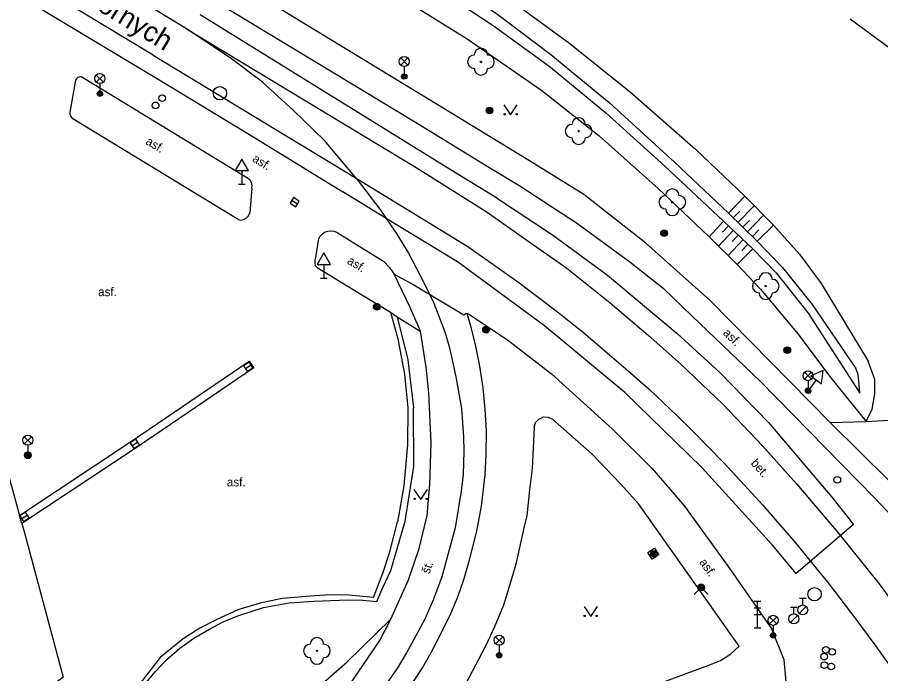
# Model space of a CAD drawing. Extents: x -598341 to -594502, y -1162301 to -1161406.
# Drawn here: x -597505.5 to -597440.9, y -1161703.4 to -1161654.3 of the extents above; entities that cross this region are included whole.
import ezdxf

# ---------------------------------------------------------------- set-up
doc = ezdxf.new("R2010")
doc.units = 0
for name, color, linetype in [('Vrstva 10', 7, 'Continuous'), ('Vrstva 11', 7, 'Continuous'), ('Vrstva 13', 7, 'Continuous'), ('Vrstva 14', 7, 'Continuous'), ('Vrstva 15', 7, 'Continuous'), ('Vrstva 22', 7, 'Continuous'), ('Vrstva 25', 7, 'Continuous'), ('Vrstva 27', 7, 'Continuous'), ('Vrstva 28', 7, 'Continuous'), ('Vrstva 31', 7, 'Continuous'), ('Vrstva 33', 7, 'Continuous'), ('Vrstva 34', 7, 'Continuous'), ('Vrstva 36', 7, 'Continuous'), ('Vrstva 40', 7, 'Continuous'), ('Vrstva 49', 7, 'Continuous'), ('Vrstva 9', 7, 'Continuous')]:
    doc.layers.add(name, color=color, linetype=linetype)

msp = doc.modelspace()

# ---------------------------------------------------------------- linework, layer by layer
at = {"layer": 'Vrstva 10'}
for p, q in [((-597501.51, -1161661.37), (-597501.08, -1161658.97)), ((-597500.65, -1161658.71), (-597488.18, -1161666.33)), ((-597488.94, -1161669.4), (-597501.31, -1161661.86)), ((-597475.81, -1161662.04), (-597470.18, -1161665.48)), ((-597470.18, -1161665.48), (-597467.86, -1161666.88)), ((-597467.86, -1161666.88), (-597463.64, -1161669.64)), ((-597487.91, -1161667.04), (-597488.08, -1161668.9)), ((-597463.64, -1161669.64), (-597459.65, -1161672.55)), ((-597483.14, -1161672.23), (-597482.91, -1161670.81)), ((-597471.72, -1161676.45), (-597468.69, -1161678.48)), ((-597454.99, -1161676.63), (-597449.9, -1161681.49)), ((-597468.69, -1161678.48), (-597465.5, -1161680.94)), ((-597465.5, -1161680.94), (-597460.97, -1161685.07)), ((-597449.9, -1161681.49), (-597441.35, -1161690.23)), ((-597460.97, -1161685.07), (-597457.97, -1161688.02)), ((-597457.97, -1161688.02), (-597455.55, -1161690.85)), ((-597455.55, -1161690.85), (-597452.28, -1161695.37)), ((-597452.28, -1161695.37), (-597449.01, -1161700.05))]:
    msp.add_line(p, q, dxfattribs=at)
for points in [[(-597530.95, -1161628.51), (-597513.94, -1161638.99), (-597475.81, -1161662.04)], [(-597501.08, -1161658.97), (-597501.05, -1161658.88), (-597500.99, -1161658.8), (-597500.92, -1161658.75), (-597500.82, -1161658.71), (-597500.74, -1161658.7), (-597500.65, -1161658.71)], [(-597501.31, -1161661.86), (-597501.4, -1161661.76), (-597501.47, -1161661.64), (-597501.51, -1161661.53), (-597501.51, -1161661.37)], [(-597487.91, -1161667.04), (-597487.89, -1161666.84), (-597487.95, -1161666.62), (-597488.04, -1161666.46), (-597488.18, -1161666.33)], [(-597488.94, -1161669.4), (-597488.75, -1161669.44), (-597488.54, -1161669.4), (-597488.34, -1161669.3), (-597488.17, -1161669.12), (-597488.08, -1161668.9)], [(-597482.91, -1161670.81), (-597482.8, -1161670.63), (-597482.66, -1161670.48), (-597482.49, -1161670.35), (-597482.24, -1161670.26), (-597482.02, -1161670.23), (-597481.76, -1161670.27), (-597481.54, -1161670.37)], [(-597481.54, -1161670.37), (-597478.97, -1161671.97)], [(-597478.97, -1161671.97), (-597478.08, -1161672.52), (-597477.63, -1161672.99), (-597477.27, -1161673.48)], [(-597483.04, -1161672.99), (-597483.15, -1161672.85), (-597483.19, -1161672.67), (-597483.18, -1161672.45), (-597483.14, -1161672.23)], [(-597459.65, -1161672.55), (-597457.14, -1161674.54), (-597454.99, -1161676.63)], [(-597483.04, -1161672.99), (-597480.34, -1161674.64)], [(-597477.27, -1161673.48), (-597475.79, -1161674.28), (-597472.06, -1161676.52), (-597471.98, -1161676.47), (-597471.9, -1161676.44), (-597471.84, -1161676.43), (-597471.82, -1161676.43)], [(-597480.34, -1161674.64), (-597477.54, -1161676.34)], [(-597477.54, -1161676.34), (-597477, -1161678.32), (-597476.5, -1161680.97), (-597476.25, -1161683.5), (-597476.28, -1161686.25), (-597476.55, -1161689.34), (-597477.03, -1161692.02)], [(-597471.82, -1161676.43), (-597471.78, -1161676.43), (-597471.72, -1161676.45)], [(-597508.88, -1161694.51), (-597512.42, -1161681.68), (-597508.92, -1161678.41), (-597505.3, -1161691.54)], [(-597441.35, -1161690.23), (-597438.49, -1161693.23), (-597433.86, -1161697.55)], [(-597505.13, -1161692.15), (-597504.94, -1161692.85), (-597502.03, -1161703.64), (-597505.68, -1161706.48), (-597508.88, -1161694.51)], [(-597478.82, -1161697.69), (-597478.12, -1161695.87), (-597477.6, -1161694.28), (-597477.03, -1161692.02)], [(-597478.82, -1161697.69), (-597480.66, -1161697.51), (-597482.03, -1161697.49), (-597483.24, -1161697.56), (-597485.65, -1161697.75), (-597487.31, -1161698.11), (-597488.96, -1161698.62), (-597490.54, -1161699.33), (-597491.82, -1161699.99), (-597493.05, -1161700.78), (-597494.78, -1161702.18), (-597495.9, -1161703.62), (-597496.87, -1161704.88), (-597497.66, -1161706.64), (-597498.16, -1161708.54), (-597498.36, -1161710.23), (-597498.27, -1161712.42)], [(-597453.58, -1161712.81), (-597452.12, -1161712.03), (-597450.67, -1161710.91), (-597449.6, -1161709.61), (-597448.74, -1161708.13), (-597448.1, -1161706.33), (-597447.88, -1161704.81), (-597448.09, -1161702.35), (-597449.01, -1161700.05)]]:
    msp.add_lwpolyline(points, dxfattribs=at)
at = {"layer": 'Vrstva 11'}
for p, q in [((-597473.01, -1161665.71), (-597491.79, -1161654.07)), ((-597466.83, -1161665.21), (-597474.05, -1161660.78)), ((-597469.55, -1161667.83), (-597473.01, -1161665.71)), ((-597463.08, -1161667.52), (-597466.83, -1161665.21)), ((-597477.66, -1161669.44), (-597481.12, -1161667.32)), ((-597458.45, -1161671.16), (-597463.08, -1161667.52)), ((-597472.54, -1161672.57), (-597477.66, -1161669.44)), ((-597444.66, -1161684.59), (-597453.6, -1161675.48)), ((-597466.81, -1161684.96), (-597466.95, -1161688.02)), ((-597440.21, -1161688.98), (-597444.66, -1161684.59)), ((-597458.96, -1161690.7), (-597460.33, -1161689.18)), ((-597451.45, -1161701.34), (-597458.96, -1161690.7)), ((-597458.3, -1161694.32), (-597457.8, -1161694)), ((-597457.8, -1161694), (-597457.48, -1161694.5)), ((-597457.98, -1161694.82), (-597458.3, -1161694.32)), ((-597457.48, -1161694.5), (-597457.98, -1161694.82))]:
    msp.add_line(p, q, dxfattribs=at)
for points in [[(-597513.84, -1161647.53), (-597495.43, -1161658.59)], [(-597474.05, -1161660.78), (-597489.14, -1161651.59)], [(-597495.43, -1161658.59), (-597494.1, -1161659.39), (-597488.23, -1161662.95), (-597481.12, -1161667.32)], [(-597469.55, -1161667.83), (-597465.42, -1161670.53), (-597461.31, -1161673.57), (-597456.09, -1161677.93), (-597452.91, -1161680.85), (-597449.27, -1161684.59), (-597444.54, -1161690.18)], [(-597453.6, -1161675.48), (-597456.15, -1161673.22), (-597458.45, -1161671.16)], [(-597448.98, -1161693.76), (-597454.26, -1161687.95), (-597460.02, -1161682.34), (-597466.03, -1161677.35), (-597472.54, -1161672.57)], [(-597475.3, -1161677.74), (-597476.07, -1161675.99), (-597477.27, -1161673.48)], [(-597477.54, -1161676.34), (-597477.04, -1161676.68)], [(-597477.04, -1161676.68), (-597475.33, -1161677.75), (-597475.3, -1161677.74)], [(-597476.09, -1161704.41), (-597475.16, -1161702.96), (-597474.5, -1161701.8), (-597473.67, -1161700.21), (-597473.04, -1161698.88), (-597472.52, -1161697.63), (-597472.04, -1161696.27), (-597471.65, -1161694.96), (-597471.08, -1161692.72), (-597470.74, -1161690.86), (-597470.47, -1161688.5), (-597470.38, -1161686.98), (-597470.37, -1161685.2), (-597470.46, -1161683.59), (-597470.61, -1161682), (-597470.86, -1161680.36), (-597471.17, -1161678.87), (-597471.49, -1161677.54), (-597471.82, -1161676.43)], [(-597477.53, -1161699.3), (-597476.19, -1161696.37), (-597475.41, -1161694.03), (-597474.81, -1161691.55), (-597474.61, -1161689.24), (-597474.51, -1161686.12), (-597474.69, -1161682.36), (-597474.88, -1161680.44), (-597475.3, -1161677.74)], [(-597505.3, -1161691.54), (-597496.85, -1161685.94), (-597488.12, -1161680), (-597487.78, -1161680.5), (-597496.51, -1161686.44), (-597505.13, -1161692.15)], [(-597441.95, -1161684.52), (-597430.36, -1161683.83), (-597423.81, -1161683.45)], [(-597466.81, -1161684.96), (-597466.7, -1161684.59), (-597466.46, -1161684.33), (-597466.1, -1161684.17), (-597465.74, -1161684.19), (-597465.44, -1161684.33)], [(-597460.33, -1161689.18), (-597462.46, -1161686.97), (-597465.44, -1161684.33)], [(-597444.66, -1161684.59), (-597441.95, -1161684.52)], [(-597466.95, -1161688.02), (-597467.14, -1161689.62), (-597467.35, -1161691.57), (-597467.54, -1161692.36), (-597468.18, -1161695.19), (-597468.7, -1161696.96), (-597469.09, -1161698.26), (-597469.77, -1161699.89), (-597470.44, -1161701.34)], [(-597444.54, -1161690.18), (-597442.9, -1161692.21), (-597447.21, -1161695.88), (-597448.98, -1161693.76)], [(-597505.13, -1161692.15), (-597505.3, -1161691.54)], [(-597497.84, -1161712.6), (-597494.97, -1161712.08), (-597492.21, -1161711.15), (-597487.16, -1161707.74), (-597484.78, -1161705.92), (-597483.4, -1161704.79), (-597480.79, -1161702.51), (-597477.53, -1161699.3)], [(-597475.49, -1161710.45), (-597465.21, -1161707), (-597453.74, -1161702.74), (-597452.87, -1161702.39), (-597452.09, -1161701.91), (-597451.45, -1161701.34)], [(-597470.44, -1161701.34), (-597472.44, -1161705.12), (-597475.15, -1161708.93)]]:
    msp.add_lwpolyline(points, dxfattribs=at)
at = {"layer": 'Vrstva 13'}
for p, q in [((-597495.31, -1161657.08), (-597525.62, -1161638.79)), ((-597492.81, -1161655.11), (-597475.63, -1161665.5)), ((-597495.31, -1161657.08), (-597480.12, -1161666.29)), ((-597475.63, -1161665.5), (-597470.38, -1161668.8)), ((-597480.12, -1161666.29), (-597471.76, -1161671.41))]:
    msp.add_line(p, q, dxfattribs=at)
for points in [[(-597492.81, -1161655.11), (-597508.89, -1161645.34), (-597524.08, -1161636.17)], [(-597480.12, -1161666.29), (-597482.49, -1161663.49), (-597484.8, -1161661.24), (-597487.12, -1161659.12), (-597489.54, -1161657.3), (-597492.81, -1161655.11)], [(-597480.12, -1161666.29), (-597478.28, -1161668.73), (-597477.08, -1161670.48), (-597476.19, -1161671.92), (-597475.03, -1161674.15), (-597474.31, -1161675.66), (-597473.49, -1161677.81), (-597473.17, -1161678.91), (-597472.88, -1161680.13), (-597472.64, -1161681.3), (-597472.24, -1161683.54), (-597472.15, -1161684.59), (-597472.09, -1161685.65), (-597472.07, -1161686.74), (-597472.12, -1161688.49), (-597472.25, -1161689.73), (-597472.71, -1161692.46), (-597473.71, -1161696.14), (-597474.33, -1161697.81), (-597474.99, -1161699.3), (-597475.97, -1161701.16), (-597476.36, -1161701.84), (-597477.03, -1161702.96), (-597478.09, -1161704.51)], [(-597470.38, -1161668.8), (-597467.36, -1161670.94), (-597464.35, -1161673.04), (-597461.12, -1161675.62), (-597458.26, -1161678.06), (-597455.83, -1161680.23), (-597452.69, -1161683.22), (-597449.69, -1161686.37), (-597447.17, -1161689.18), (-597444.05, -1161692.84), (-597441, -1161696.66), (-597438.41, -1161700.18), (-597435.66, -1161704.08), (-597430.7, -1161711.73), (-597427.13, -1161717.6), (-597424.11, -1161722.82), (-597422.33, -1161726)], [(-597471.76, -1161671.41), (-597467.95, -1161674.11), (-597465.05, -1161676.31), (-597463.12, -1161677.86), (-597461.16, -1161679.52), (-597459.94, -1161680.56), (-597458.2, -1161682.1), (-597456.09, -1161684.09), (-597454.97, -1161685.19), (-597452.6, -1161687.6), (-597451.07, -1161689.27), (-597449.7, -1161690.77), (-597448.44, -1161692.23), (-597447.34, -1161693.47), (-597445.94, -1161695.19), (-597444.74, -1161696.68), (-597442.73, -1161699.31), (-597441.4, -1161701.14), (-597440.12, -1161702.89)]]:
    msp.add_lwpolyline(points, dxfattribs=at)
at = {"layer": 'Vrstva 14'}
for points in [[(-597492.51, -1161640.42), (-597486.71, -1161643.03), (-597483.98, -1161644.27), (-597479, -1161646.52), (-597476.24, -1161647.95), (-597473.09, -1161649.85), (-597469.02, -1161652.63), (-597464.13, -1161656.21), (-597459.58, -1161659.85), (-597454.73, -1161664.14), (-597451.05, -1161667.64), (-597448.9, -1161669.81), (-597446.95, -1161672), (-597445.32, -1161674.18), (-597441.8, -1161679.99)], [(-597495.37, -1161641.95), (-597488.05, -1161646.13), (-597485.44, -1161647.62), (-597479.71, -1161650.92), (-597471.82, -1161655.87), (-597466.22, -1161659.73), (-597461.93, -1161663.14), (-597457.51, -1161667.08), (-597453.71, -1161670.69), (-597451.62, -1161672.76), (-597449.86, -1161674.6), (-597447.04, -1161677.98), (-597444.7, -1161681.12), (-597441.95, -1161684.52)], [(-597492.24, -1161642.16), (-597487.33, -1161644.4), (-597484.6, -1161645.64), (-597478.07, -1161648.68), (-597474.22, -1161650.88), (-597469.52, -1161654.06), (-597465.56, -1161657.04), (-597461.2, -1161660.64), (-597456.29, -1161665.09), (-597452.27, -1161668.92), (-597450.12, -1161671.01), (-597448.23, -1161672.99), (-597446.01, -1161675.76), (-597442.74, -1161680.55)], [(-597492.62, -1161642.63), (-597487.54, -1161645.08), (-597484.84, -1161646.39), (-597478.57, -1161649.47), (-597474.07, -1161652.07), (-597469.79, -1161654.91), (-597465.58, -1161658), (-597461.43, -1161661.41), (-597457.03, -1161665.39), (-597452.63, -1161669.53), (-597450.45, -1161671.59), (-597448.7, -1161673.39), (-597446.31, -1161676.4), (-597442.43, -1161682.4)], [(-597443.15, -1161654.38), (-597439.28, -1161657.25)], [(-597442.43, -1161682.4), (-597442.5, -1161681.52), (-597442.57, -1161681), (-597442.74, -1161680.55)], [(-597441.95, -1161684.52), (-597441.5, -1161683.59), (-597441.31, -1161682.45), (-597441.31, -1161681.38), (-597441.8, -1161679.99)], [(-597495.75, -1161714.66), (-597492.66, -1161713.48), (-597490.27, -1161712.29), (-597487.28, -1161710.44), (-597484.88, -1161708.56), (-597482.97, -1161706.82), (-597480.42, -1161703.94), (-597478.34, -1161700.91), (-597477.53, -1161699.3)]]:
    msp.add_lwpolyline(points, dxfattribs=at)
at = {"layer": 'Vrstva 15'}
for p, q in [((-597452.27, -1161668.92), (-597451.05, -1161667.64)), ((-597451.91, -1161669.27), (-597451.42, -1161668.76)), ((-597451.55, -1161669.61), (-597450.34, -1161668.36)), ((-597453.71, -1161670.69), (-597452.63, -1161669.53)), ((-597451.19, -1161669.96), (-597450.7, -1161669.46)), ((-597450.83, -1161670.31), (-597449.63, -1161669.07)), ((-597453, -1161671.38), (-597451.9, -1161670.21)), ((-597452.7, -1161670.34), (-597452.27, -1161669.87)), ((-597450.47, -1161670.66), (-597449.99, -1161670.16)), ((-597450.12, -1161671.01), (-597448.9, -1161669.81)), ((-597452.29, -1161672.09), (-597451.17, -1161670.9)), ((-597451.98, -1161671.03), (-597451.54, -1161670.56)), ((-597451.26, -1161671.72), (-597450.81, -1161671.24)), ((-597451.62, -1161672.76), (-597450.45, -1161671.59))]:
    msp.add_line(p, q, dxfattribs=at)
at = {"layer": 'Vrstva 22'}
for centre in [(-597470.78, -1161657.58), (-597463.47, -1161662.78), (-597456.46, -1161668.1), (-597449.47, -1161674.38), (-597483.05, -1161701.68)]:
    msp.add_circle(centre, 0.05, dxfattribs=at)
for centre, start, end in [((-597470.78, -1161657.08), 0, 180), ((-597471.28, -1161657.58), 90, 270), ((-597470.28, -1161657.58), 270, 90), ((-597470.78, -1161658.08), 180, 0), ((-597463.47, -1161662.28), 0, 180), ((-597463.97, -1161662.78), 90, 270), ((-597462.97, -1161662.78), 270, 90), ((-597463.47, -1161663.28), 180, 0), ((-597456.96, -1161668.1), 90, 270), ((-597456.46, -1161667.6), 0, 180), ((-597455.96, -1161668.1), 270, 90), ((-597456.46, -1161668.6), 180, 0), ((-597449.47, -1161673.88), 0, 180), ((-597449.97, -1161674.38), 90, 270), ((-597448.97, -1161674.38), 270, 90), ((-597449.47, -1161674.88), 180, 0), ((-597483.55, -1161701.68), 90, 270), ((-597483.05, -1161701.18), 0, 180), ((-597482.55, -1161701.68), 270, 90), ((-597483.05, -1161702.18), 180, 0)]:
    msp.add_arc(centre, 0.5, start, end, dxfattribs=at)
at = {"layer": 'Vrstva 25'}
for centre, radius in [((-597470.14, -1161661.23), 0.25), ((-597470.14, -1161661.23), 0.2), ((-597470.14, -1161661.23), 0.15), ((-597470.14, -1161661.23), 0.1), ((-597470.14, -1161661.23), 0.05), ((-597457.08, -1161670.42), 0.25), ((-597457.08, -1161670.42), 0.2), ((-597457.08, -1161670.42), 0.15), ((-597457.08, -1161670.42), 0.1), ((-597457.08, -1161670.42), 0.05), ((-597478.58, -1161675.92), 0.25), ((-597478.58, -1161675.92), 0.2), ((-597478.58, -1161675.92), 0.15), ((-597478.58, -1161675.92), 0.1), ((-597478.58, -1161675.92), 0.05), ((-597470.4, -1161677.64), 0.25), ((-597470.4, -1161677.64), 0.2), ((-597470.4, -1161677.64), 0.15), ((-597470.4, -1161677.64), 0.1), ((-597470.4, -1161677.64), 0.05), ((-597447.86, -1161679.17), 0.25), ((-597447.86, -1161679.17), 0.2), ((-597447.86, -1161679.17), 0.15), ((-597447.86, -1161679.17), 0.1), ((-597447.86, -1161679.17), 0.05), ((-597504.68, -1161687.04), 0.25), ((-597504.68, -1161687.04), 0.2), ((-597504.68, -1161687.04), 0.15), ((-597504.68, -1161687.04), 0.1), ((-597504.68, -1161687.04), 0.05), ((-597457.83, -1161694.42), 0.25), ((-597457.83, -1161694.42), 0.2), ((-597457.83, -1161694.42), 0.15), ((-597457.83, -1161694.42), 0.1), ((-597457.83, -1161694.42), 0.05)]:
    msp.add_circle(centre, radius, dxfattribs=at)
at = {"layer": 'Vrstva 27'}
for p, q in [((-597484.932, -1161667.957), (-597484.508, -1161668.223)), ((-597488.4, -1161680.545), (-597487.98, -1161680.275)), ((-597496.89, -1161686.325), (-597496.47, -1161686.055)), ((-597505.14, -1161691.785), (-597504.72, -1161691.515))]:
    msp.add_line(p, q, dxfattribs=at)
for points in [[(-597485.065, -1161668.169), (-597484.641, -1161668.435), (-597484.375, -1161668.011), (-597484.799, -1161667.745)], [(-597488.265, -1161680.756), (-597487.844, -1161680.485), (-597488.115, -1161680.064), (-597488.536, -1161680.335)], [(-597496.755, -1161686.536), (-597496.334, -1161686.265), (-597496.605, -1161685.844), (-597497.026, -1161686.115)], [(-597505.005, -1161691.996), (-597504.584, -1161691.725), (-597504.855, -1161691.304), (-597505.276, -1161691.575)]]:
    msp.add_lwpolyline(points, close=True, dxfattribs=at)
for centre in [(-597490.31, -1161659.94), (-597445.82, -1161697.44)]:
    msp.add_circle(centre, 0.5, dxfattribs=at)
at = {"layer": 'Vrstva 28'}
for p, q in [((-597446.96, -1161697.745), (-597446.46, -1161697.745)), ((-597446.71, -1161698.245), (-597446.71, -1161697.745)), ((-597447.62, -1161698.405), (-597447.12, -1161698.405)), ((-597447.37, -1161698.905), (-597447.37, -1161698.405)), ((-597446.968, -1161698.892), (-597446.438, -1161698.362)), ((-597447.628, -1161699.552), (-597447.098, -1161699.022))]:
    msp.add_line(p, q, dxfattribs=at)
for centre, radius in [((-597494.63, -1161660.31), 0.25), ((-597495.12, -1161660.85), 0.25), ((-597444.12, -1161688.88), 0.25), ((-597446.71, -1161698.62), 0.375), ((-597447.37, -1161699.28), 0.375), ((-597445.1, -1161702.11), 0.25), ((-597444.97, -1161701.61), 0.25), ((-597444.5, -1161701.76), 0.25), ((-597445.09, -1161702.75), 0.25), ((-597444.57, -1161702.85), 0.25)]:
    msp.add_circle(centre, radius, dxfattribs=at)
at = {"layer": 'Vrstva 31'}
msp.add_lwpolyline([(-597454.84, -1161697.46), (-597454.31, -1161696.93), (-597453.78, -1161697.46)], dxfattribs=at)
for radius in [0.25, 0.18, 0.11]:
    msp.add_circle((-597454.31, -1161696.93), radius, dxfattribs=at)
at = {"layer": 'Vrstva 33'}
for p, q in [((-597476.785, -1161657.83), (-597476.255, -1161657.3)), ((-597476.785, -1161657.3), (-597476.255, -1161657.83)), ((-597476.52, -1161657.94), (-597476.52, -1161658.69)), ((-597499.555, -1161659.11), (-597499.025, -1161658.58)), ((-597499.555, -1161658.58), (-597499.025, -1161659.11)), ((-597499.29, -1161659.22), (-597499.29, -1161659.97)), ((-597446.575, -1161681.35), (-597446.045, -1161680.82)), ((-597446.575, -1161680.82), (-597446.045, -1161681.35)), ((-597446.31, -1161681.46), (-597446.31, -1161682.21)), ((-597504.945, -1161686.18), (-597504.415, -1161685.65)), ((-597504.945, -1161685.65), (-597504.415, -1161686.18)), ((-597504.68, -1161686.29), (-597504.68, -1161687.04)), ((-597450.35, -1161697.95), (-597449.85, -1161697.95)), ((-597450.1, -1161699.95), (-597450.1, -1161697.95)), ((-597450.35, -1161698.45), (-597449.85, -1161698.45)), ((-597450.35, -1161698.95), (-597449.85, -1161698.95)), ((-597449.185, -1161699.66), (-597448.655, -1161699.13)), ((-597449.185, -1161699.13), (-597448.655, -1161699.66)), ((-597450.35, -1161699.95), (-597449.85, -1161699.95)), ((-597448.92, -1161699.77), (-597448.92, -1161700.52)), ((-597469.685, -1161701.15), (-597469.155, -1161700.62)), ((-597469.685, -1161700.62), (-597469.155, -1161701.15)), ((-597469.42, -1161701.26), (-597469.42, -1161702.01))]:
    msp.add_line(p, q, dxfattribs=at)
for centre, radius in [((-597476.52, -1161657.565), 0.375), ((-597499.29, -1161658.845), 0.375), ((-597476.52, -1161658.69), 0.2), ((-597476.52, -1161658.69), 0.145), ((-597476.52, -1161658.69), 0.0876), ((-597499.29, -1161659.97), 0.2), ((-597499.29, -1161659.97), 0.145), ((-597499.29, -1161659.97), 0.0876), ((-597446.31, -1161681.085), 0.375), ((-597446.31, -1161682.21), 0.2), ((-597446.31, -1161682.21), 0.145), ((-597446.31, -1161682.21), 0.0876), ((-597504.68, -1161685.915), 0.375), ((-597504.68, -1161687.04), 0.2), ((-597504.68, -1161687.04), 0.145), ((-597504.68, -1161687.04), 0.0876), ((-597448.92, -1161699.395), 0.375), ((-597469.42, -1161700.885), 0.375), ((-597448.92, -1161700.52), 0.2), ((-597448.92, -1161700.52), 0.145), ((-597448.92, -1161700.52), 0.0876), ((-597469.42, -1161702.01), 0.2), ((-597469.42, -1161702.01), 0.145), ((-597469.42, -1161702.01), 0.0876)]:
    msp.add_circle(centre, radius, dxfattribs=at)
at = {"layer": 'Vrstva 34'}
for p, q in [((-597488.67, -1161665.732), (-597488.67, -1161666.75)), ((-597488.92, -1161666.75), (-597488.42, -1161666.75)), ((-597482.54, -1161672.762), (-597482.54, -1161673.78)), ((-597482.79, -1161673.78), (-597482.29, -1161673.78)), ((-597445.698, -1161681.397), (-597446.31, -1161682.21)), ((-597446.51, -1161682.06), (-597446.11, -1161682.36))]:
    msp.add_line(p, q, dxfattribs=at)
for points in [[(-597489.17, -1161665.732), (-597488.17, -1161665.732), (-597488.67, -1161664.866)], [(-597483.04, -1161672.762), (-597482.04, -1161672.762), (-597482.54, -1161671.896)], [(-597446.097, -1161681.096), (-597445.298, -1161681.697), (-597445.177, -1161680.705)]]:
    msp.add_lwpolyline(points, close=True, dxfattribs=at)
at = {"layer": 'Vrstva 36'}
for points in [[(-597469.06, -1161660.82), (-597468.56, -1161661.57), (-597468.06, -1161660.82)], [(-597475.79, -1161689.6), (-597475.29, -1161690.35), (-597474.79, -1161689.6)], [(-597463.07, -1161698.37), (-597462.57, -1161699.12), (-597462.07, -1161698.37)]]:
    msp.add_lwpolyline(points, dxfattribs=at)
for centre in [(-597469.01, -1161661.52), (-597468.11, -1161661.52), (-597475.74, -1161690.3), (-597474.841, -1161690.3), (-597463.021, -1161699.07), (-597462.121, -1161699.07)]:
    msp.add_circle(centre, 0.05, dxfattribs=at)
at = {"layer": 'Vrstva 9'}
for points in [[(-597477.04, -1161676.68), (-597476.25, -1161679.89), (-597475.83, -1161683.49)], [(-597496.32, -1161704.64), (-597495.14, -1161703.22), (-597494.27, -1161702.32), (-597493.31, -1161701.49), (-597492.27, -1161700.72), (-597491.15, -1161700.07), (-597490.07, -1161699.52), (-597488.98, -1161699.06), (-597487.04, -1161698.44), (-597485.13, -1161698.08), (-597483.28, -1161697.96), (-597480.72, -1161697.85), (-597479.61, -1161697.89), (-597478.58, -1161697.99), (-597478.12, -1161696.93), (-597477.51, -1161695.67), (-597476.45, -1161691.97), (-597475.81, -1161687.87), (-597475.83, -1161683.49)]]:
    msp.add_lwpolyline(points, dxfattribs=at)

# ---------------------------------------------------------------- texts
at = {"layer": 'Vrstva 40'}
for s, rotation, p in [('asf.', 328.71445, (-597495.92, -1161663.71)), ('asf.', 328.26262, (-597487.94, -1161665)), ('asf.', 328.71445, (-597480.85, -1161672.65)), ('asf.', 315.90875, (-597452.72, -1161677.95)), ('bet.', 311.52852, (-597450.63, -1161687.66)), ('št.', 69.96614, (-597474.65, -1161695.97)), ('asf.', 305.17221, (-597454.48, -1161695.05))]:
    msp.add_text(s, height=0.65, rotation=rotation, dxfattribs=at).set_placement(p)
for p in [(-597499.42, -1161675.13), (-597489.79, -1161689.37)]:
    msp.add_text('asf.', height=0.65, dxfattribs=at).set_placement(p)
at = {"layer": 'Vrstva 49'}
msp.add_text('Dornych', height=1.5, rotation=328.53, dxfattribs=at).set_placement((-597500.8, -1161652.92))

doc.saveas('drawing.dxf')
